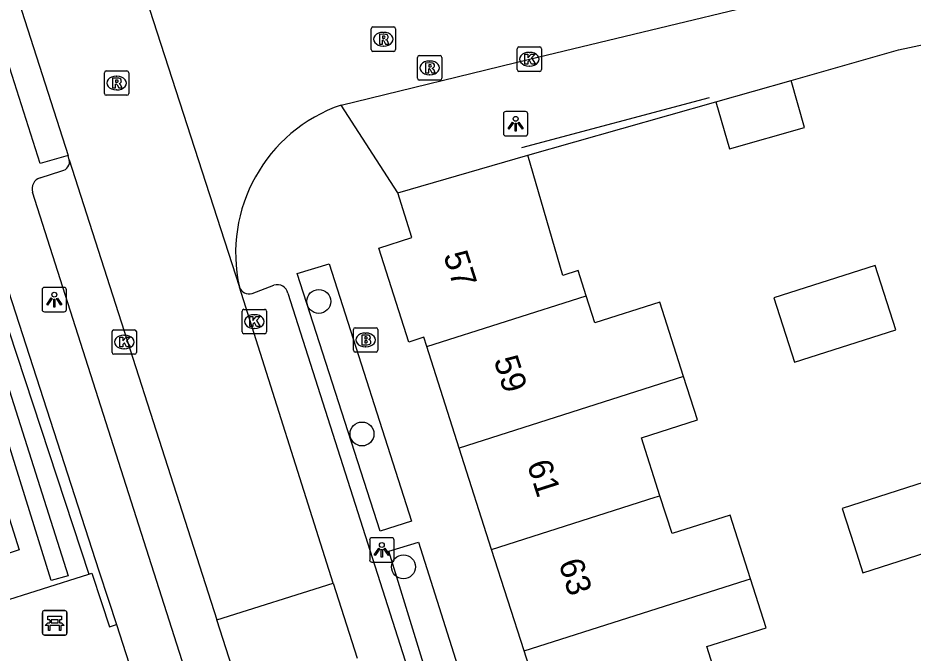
# Model space of a CAD drawing. Extents: x 159718 to 160783, y 383290 to 384030.
# Drawn here: x 160170.43 to 160207.07, y 383535.21 to 383561.21 of the extents above; entities that cross this region are included whole.
import ezdxf

# ---------------------------------------------------------------- set-up
doc = ezdxf.new("R2010")
doc.units = 0
for name, color, linetype in [('IMGEO_Bank', 7, 'Continuous'), ('IMGEO_Boom', 7, 'Continuous'), ('IMGEO_Brandkraan', 7, 'Continuous'), ('IMGEO_Groenvoorziening', 7, 'Continuous'), ('IMGEO_Haag', 7, 'Continuous'), ('IMGEO_Kolk', 7, 'Continuous'), ('IMGEO_Lichtpunt', 7, 'Continuous'), ('IMGEO_Muur', 7, 'Continuous'), ('IMGEO_Pand', 7, 'Continuous'), ('IMGEO_Pand_nummerreeks', 7, 'Continuous'), ('IMGEO_Rijbaan_lokaal_open', 7, 'Continuous'), ('IMGEO_Rioolput', 7, 'Continuous'), ('IMGEO_Voetpad_open', 7, 'Continuous')]:
    doc.layers.add(name, color=color, linetype=linetype)

msp = doc.modelspace()

# ---------------------------------------------------------------- linework, layer by layer
at = {"layer": 'IMGEO_Bank'}
for p, q in [((160171.438, 383536.021), (160171.438, 383536.862)), ((160171.438, 383536.862), (160171.438, 383536.021)), ((160171.513, 383536.946), (160172.354, 383536.946)), ((160172.354, 383536.946), (160171.513, 383536.946)), ((160172.438, 383536.871), (160172.438, 383536.03)), ((160172.438, 383536.03), (160172.438, 383536.871)), ((160171.747, 383536.452), (160171.747, 383536.558)), ((160171.791, 383536.558), (160171.791, 383536.452)), ((160172.079, 383536.564), (160171.797, 383536.564)), ((160171.797, 383536.446), (160172.079, 383536.446)), ((160172.085, 383536.452), (160172.085, 383536.558)), ((160172.129, 383536.558), (160172.129, 383536.452)), ((160172.135, 383536.344), (160171.742, 383536.344)), ((160172.363, 383535.946), (160171.522, 383535.946)), ((160171.522, 383535.946), (160172.363, 383535.946))]:
    msp.add_line(p, q, dxfattribs=at)
for points in [[(160171.685, 383536.344), (160171.543, 383536.344), (160171.655, 383536.446), (160171.741, 383536.446)], [(160171.741, 383536.564), (160171.655, 383536.564), (160171.655, 383536.725), (160172.218, 383536.725), (160172.218, 383536.564), (160172.135, 383536.564)], [(160172.135, 383536.446), (160172.218, 383536.446), (160172.33, 383536.344), (160172.191, 383536.344)], [(160171.735, 383536.337), (160171.735, 383536.13), (160171.692, 383536.13), (160171.692, 383536.337)], [(160172.185, 383536.337), (160172.185, 383536.13), (160172.141, 383536.13), (160172.141, 383536.337)]]:
    msp.add_lwpolyline(points, dxfattribs=at)
for centre, radius, start, end in [((160171.516, 383536.868), 0.0779, 92.4484, 184.2845), ((160171.516, 383536.868), 0.0779, 92.4484, 184.2845), ((160172.36, 383536.868), 0.0779, 2.4484, 94.2845), ((160172.36, 383536.868), 0.0779, 2.4484, 94.2845), ((160171.74, 383536.557), 0.00671, 2.8957, 87.1043), ((160171.74, 383536.453), 0.00671, 272.8957, 357.1043), ((160171.797, 383536.557), 0.00671, 92.8957, 177.1043), ((160171.797, 383536.453), 0.00671, 182.8957, 267.1043), ((160172.079, 383536.557), 0.00671, 2.8957, 87.1043), ((160172.079, 383536.453), 0.00671, 272.8957, 357.1043), ((160172.136, 383536.557), 0.00671, 92.8957, 177.1043), ((160172.136, 383536.453), 0.00671, 182.8957, 267.1043), ((160171.685, 383536.337), 0.00671, 2.8957, 87.1043), ((160171.742, 383536.337), 0.00671, 92.8957, 177.1043), ((160172.134, 383536.337), 0.00671, 2.8957, 87.1043), ((160172.191, 383536.337), 0.00671, 92.8957, 177.1043), ((160171.516, 383536.024), 0.0779, 182.4484, 274.2845), ((160171.516, 383536.024), 0.0779, 182.4484, 274.2845), ((160172.36, 383536.024), 0.0779, 272.4484, 4.2845), ((160172.36, 383536.024), 0.0779, 272.4484, 4.2845)]:
    msp.add_arc(centre, radius, start, end, dxfattribs=at)
at = {"layer": 'IMGEO_Boom'}
for centre in [(160182.748, 383549.606), (160184.517, 383544.178), (160186.213, 383538.737)]:
    msp.add_circle(centre, 0.489, dxfattribs=at)
at = {"layer": 'IMGEO_Brandkraan'}
for p, q in [((160184.239, 383548.53), (160185.091, 383548.53)), ((160184.164, 383547.604), (160184.164, 383548.456)), ((160184.652, 383548.31), (160184.677, 383548.31)), ((160185.165, 383548.456), (160185.165, 383547.604)), ((160185.091, 383547.53), (160184.239, 383547.53)), ((160184.675, 383547.75), (160184.65, 383547.75))]:
    msp.add_line(p, q, dxfattribs=at)
for points in [[(160184.239, 383548.53), (160185.091, 383548.53)], [(160184.164, 383547.604), (160184.164, 383548.456)], [(160184.512, 383548.23), (160184.512, 383547.83), (160184.725, 383547.83)], [(160184.743, 383548.23), (160184.512, 383548.23)], [(160185.165, 383548.456), (160185.165, 383547.604)], [(160184.691, 383548.149), (160184.637, 383548.149), (160184.637, 383548.073)], [(160184.637, 383548.073), (160184.69, 383548.073)], [(160184.699, 383547.997), (160184.637, 383547.997), (160184.637, 383547.916)], [(160184.637, 383547.916), (160184.699, 383547.916)], [(160185.091, 383547.53), (160184.239, 383547.53)]]:
    msp.add_lwpolyline(points, dxfattribs=at)
for centre, radius, start, end in [((160184.241, 383548.454), 0.0765, 91.552, 178.448), ((160184.241, 383548.454), 0.0765, 91.552, 178.448), ((160185.089, 383548.454), 0.0765, 1.552, 88.448), ((160185.089, 383548.454), 0.0765, 1.552, 88.448), ((160184.747, 383548.085), 0.145, 59.4692, 91.5367), ((160184.772, 383548.132), 0.0922, 285.5137, 58.1501), ((160184.692, 383548.111), 0.0379, 267.8285, 90.9355), ((160184.7, 383547.956), 0.0404, 269.8759, 90.5077), ((160184.731, 383548.081), 0.251, 268.6676, 293.5347), ((160184.777, 383547.94), 0.105, 301.3115, 78.989), ((160184.241, 383547.606), 0.0765, 181.552, 268.448), ((160184.241, 383547.606), 0.0765, 181.552, 268.448), ((160185.089, 383547.606), 0.0765, 271.552, 358.448), ((160185.089, 383547.606), 0.0765, 271.552, 358.448)]:
    msp.add_arc(centre, radius, start, end, dxfattribs=at)
for centre, major_axis, ratio, start_param, end_param in [((160184.651, 383548.03), (-0.387, 0.002), 0.722429, 4.712389, 7.853982), ((160184.676, 383548.03), (-0.39, 0.002), 0.717154, 1.570796, 4.712389)]:
    msp.add_ellipse(centre, major_axis=major_axis, ratio=ratio, start_param=start_param, end_param=end_param, dxfattribs=at)
at = {"layer": 'IMGEO_Groenvoorziening'}
for points in [[(160168.467, 383551.02), (160172.493, 383538.373), (160171.799, 383538.183), (160167.85, 383550.819), (160168.467, 383551.02)], [(160164.277, 383549.177), (160167.107, 383550.128), (160170.484, 383539.433), (160167.637, 383538.487), (160164.277, 383549.177)]]:
    msp.add_lwpolyline(points, dxfattribs=at)
at = {"layer": 'IMGEO_Haag'}
msp.add_lwpolyline([(160144.455, 383547.498), (160158.929, 383551.801), (160168.078, 383554.385), (160173.341, 383538.445)], dxfattribs=at)
at = {"layer": 'IMGEO_Kolk'}
for p, q in [((160190.867, 383559.096), (160190.867, 383559.948)), ((160190.942, 383560.022), (160191.794, 383560.022)), ((160191.868, 383559.948), (160191.868, 383559.096)), ((160191.355, 383559.802), (160191.38, 383559.802)), ((160191.378, 383559.242), (160191.353, 383559.242)), ((160191.794, 383559.022), (160190.942, 383559.022)), ((160179.684, 383549.281), (160180.536, 383549.281)), ((160179.609, 383548.355), (160179.609, 383549.207)), ((160180.097, 383549.061), (160180.122, 383549.061)), ((160180.61, 383549.207), (160180.61, 383548.355)), ((160174.285, 383547.517), (160174.285, 383548.369)), ((160174.36, 383548.443), (160175.212, 383548.443)), ((160174.773, 383548.223), (160174.798, 383548.223)), ((160175.286, 383548.369), (160175.286, 383547.517)), ((160180.536, 383548.281), (160179.684, 383548.281)), ((160180.12, 383548.501), (160180.095, 383548.501)), ((160175.212, 383547.443), (160174.36, 383547.443)), ((160174.796, 383547.663), (160174.771, 383547.663))]:
    msp.add_line(p, q, dxfattribs=at)
for points in [[(160190.867, 383559.096), (160190.867, 383559.948)], [(160190.942, 383560.022), (160191.794, 383560.022)], [(160191.868, 383559.948), (160191.868, 383559.096)], [(160191.188, 383559.722), (160191.311, 383559.722), (160191.311, 383559.571), (160191.441, 383559.722), (160191.605, 383559.722), (160191.459, 383559.571), (160191.612, 383559.322), (160191.46, 383559.322), (160191.375, 383559.486), (160191.311, 383559.419), (160191.311, 383559.322), (160191.188, 383559.322), (160191.188, 383559.722)], [(160191.794, 383559.022), (160190.942, 383559.022)], [(160179.684, 383549.281), (160180.536, 383549.281)], [(160179.609, 383548.355), (160179.609, 383549.207)], [(160179.93, 383548.981), (160180.053, 383548.981), (160180.053, 383548.83), (160180.183, 383548.981), (160180.347, 383548.981), (160180.201, 383548.83), (160180.354, 383548.581), (160180.202, 383548.581), (160180.117, 383548.745), (160180.053, 383548.678), (160180.053, 383548.581), (160179.93, 383548.581), (160179.93, 383548.981)], [(160180.61, 383549.207), (160180.61, 383548.355)], [(160174.285, 383547.517), (160174.285, 383548.369)], [(160174.36, 383548.443), (160175.212, 383548.443)], [(160175.286, 383548.369), (160175.286, 383547.517)], [(160180.536, 383548.281), (160179.684, 383548.281)], [(160174.606, 383548.143), (160174.729, 383548.143), (160174.729, 383547.992), (160174.859, 383548.143), (160175.023, 383548.143), (160174.877, 383547.992), (160175.03, 383547.743), (160174.878, 383547.743), (160174.793, 383547.907), (160174.729, 383547.84), (160174.729, 383547.743), (160174.606, 383547.743), (160174.606, 383548.143)], [(160175.212, 383547.443), (160174.36, 383547.443)]]:
    msp.add_lwpolyline(points, dxfattribs=at)
for centre, start, end in [((160190.944, 383559.946), 91.552, 178.448), ((160190.944, 383559.946), 91.552, 178.448), ((160191.792, 383559.946), 1.552, 88.448), ((160191.792, 383559.946), 1.552, 88.448), ((160190.944, 383559.098), 181.552, 268.448), ((160190.944, 383559.098), 181.552, 268.448), ((160191.792, 383559.098), 271.552, 358.448), ((160191.792, 383559.098), 271.552, 358.448), ((160179.686, 383549.205), 91.552, 178.448), ((160179.686, 383549.205), 91.552, 178.448), ((160180.534, 383549.205), 1.552, 88.448), ((160180.534, 383549.205), 1.552, 88.448), ((160174.362, 383548.367), 91.552, 178.448), ((160174.362, 383548.367), 91.552, 178.448), ((160175.21, 383548.367), 1.552, 88.448), ((160175.21, 383548.367), 1.552, 88.448), ((160179.686, 383548.357), 181.552, 268.448), ((160179.686, 383548.357), 181.552, 268.448), ((160180.534, 383548.357), 271.552, 358.448), ((160180.534, 383548.357), 271.552, 358.448), ((160174.362, 383547.519), 181.552, 268.448), ((160174.362, 383547.519), 181.552, 268.448), ((160175.21, 383547.519), 271.552, 358.448), ((160175.21, 383547.519), 271.552, 358.448)]:
    msp.add_arc(centre, 0.0765, start, end, dxfattribs=at)
for centre, major_axis, ratio, start_param, end_param in [((160191.354, 383559.522), (-0.387, 0.002), 0.722429, 4.712389, 7.853982), ((160191.379, 383559.522), (-0.39, 0.002), 0.717154, 1.570796, 4.712389), ((160180.096, 383548.781), (-0.387, 0.002), 0.722429, 4.712389, 7.853982), ((160180.121, 383548.781), (-0.39, 0.002), 0.717154, 1.570796, 4.712389), ((160174.772, 383547.943), (-0.387, 0.002), 0.722429, 4.712389, 7.853982), ((160174.797, 383547.943), (-0.39, 0.002), 0.717154, 1.570796, 4.712389)]:
    msp.add_ellipse(centre, major_axis=major_axis, ratio=ratio, start_param=start_param, end_param=end_param, dxfattribs=at)
at = {"layer": 'IMGEO_Lichtpunt'}
for p, q in [((160191.21, 383557.378), (160190.402, 383557.378)), ((160191.21, 383557.378), (160190.402, 383557.378)), ((160190.308, 383557.283), (160190.308, 383556.476)), ((160190.308, 383557.283), (160190.308, 383556.476)), ((160191.304, 383556.476), (160191.304, 383557.283)), ((160191.304, 383556.476), (160191.304, 383557.283)), ((160190.402, 383556.382), (160191.21, 383556.382)), ((160190.402, 383556.382), (160191.21, 383556.382)), ((160171.425, 383550.082), (160171.425, 383549.275)), ((160171.425, 383550.082), (160171.425, 383549.275)), ((160172.327, 383550.177), (160171.519, 383550.177)), ((160172.327, 383550.177), (160171.519, 383550.177)), ((160172.421, 383549.275), (160172.421, 383550.082)), ((160172.421, 383549.275), (160172.421, 383550.082)), ((160171.519, 383549.181), (160172.327, 383549.181)), ((160171.519, 383549.181), (160172.327, 383549.181)), ((160184.831, 383539.834), (160184.831, 383539.027)), ((160184.831, 383539.834), (160184.831, 383539.027)), ((160185.733, 383539.929), (160184.925, 383539.929)), ((160185.733, 383539.929), (160184.925, 383539.929)), ((160185.827, 383539.027), (160185.827, 383539.834)), ((160185.827, 383539.027), (160185.827, 383539.834)), ((160184.925, 383538.933), (160185.733, 383538.933)), ((160184.925, 383538.933), (160185.733, 383538.933))]:
    msp.add_line(p, q, dxfattribs=at)
for points in [[(160190.682, 383556.947), (160190.721, 383556.919), (160190.533, 383556.657), (160190.495, 383556.684), (160190.682, 383556.947)], [(160190.784, 383556.899), (160190.831, 383556.899), (160190.831, 383556.577), (160190.784, 383556.577), (160190.784, 383556.899)], [(160190.894, 383556.919), (160190.932, 383556.946), (160191.119, 383556.684), (160191.08, 383556.656), (160190.894, 383556.919)], [(160171.799, 383549.746), (160171.838, 383549.718), (160171.65, 383549.456), (160171.612, 383549.483), (160171.799, 383549.746)], [(160171.901, 383549.698), (160171.948, 383549.698), (160171.948, 383549.376), (160171.901, 383549.376), (160171.901, 383549.698)], [(160172.011, 383549.718), (160172.049, 383549.745), (160172.236, 383549.483), (160172.197, 383549.455), (160172.011, 383549.718)], [(160185.205, 383539.498), (160185.244, 383539.47), (160185.056, 383539.208), (160185.018, 383539.235), (160185.205, 383539.498)], [(160185.307, 383539.45), (160185.354, 383539.45), (160185.354, 383539.128), (160185.307, 383539.128), (160185.307, 383539.45)], [(160185.417, 383539.47), (160185.455, 383539.497), (160185.642, 383539.235), (160185.603, 383539.207), (160185.417, 383539.47)]]:
    msp.add_lwpolyline(points, dxfattribs=at)
for centre in [(160190.807, 383557.081), (160171.924, 383549.88), (160185.33, 383539.632)]:
    msp.add_circle(centre, 0.0994, dxfattribs=at)
for centre, start, end in [((160190.402, 383557.283), 90, 180), ((160190.402, 383557.283), 90, 180), ((160191.21, 383557.283), 0, 90), ((160191.21, 383557.283), 0, 90), ((160190.402, 383556.476), 180, 270), ((160190.402, 383556.476), 180, 270), ((160191.21, 383556.476), 270, 0), ((160191.21, 383556.476), 270, 360), ((160171.519, 383550.082), 90, 180), ((160171.519, 383550.082), 90, 180), ((160172.327, 383550.082), 0, 90), ((160172.327, 383550.082), 0, 90), ((160171.519, 383549.275), 180, 270), ((160171.519, 383549.275), 180, 270), ((160172.327, 383549.275), 270, 0), ((160172.327, 383549.275), 270, 360), ((160184.925, 383539.834), 90, 180), ((160184.925, 383539.834), 90, 180), ((160185.733, 383539.834), 0, 90), ((160185.733, 383539.834), 0, 90), ((160184.925, 383539.027), 180, 270), ((160184.925, 383539.027), 180, 270), ((160185.733, 383539.027), 270, 0), ((160185.733, 383539.027), 270, 360)]:
    msp.add_arc(centre, 0.0946, start, end, dxfattribs=at)
at = {"layer": 'IMGEO_Muur'}
msp.add_lwpolyline([(160191.063, 383555.903), (160198.746, 383557.95)], dxfattribs=at)
at = {"layer": 'IMGEO_Pand'}
for points in [[(160199.006, 383557.778), (160202.083, 383558.655)], [(160199.006, 383557.778), (160199.554, 383555.855), (160202.631, 383556.731), (160202.083, 383558.655)], [(160185.988, 383554.056), (160191.298, 383555.589)], [(160193.694, 383549.837), (160193.365, 383550.865), (160192.736, 383550.664), (160191.298, 383555.589)], [(160187.174, 383547.755), (160187.053, 383548.136), (160186.437, 383547.934), (160185.206, 383551.786), (160186.558, 383552.219), (160185.988, 383554.056)], [(160202.224, 383547.114), (160206.366, 383548.443), (160205.519, 383551.081), (160201.377, 383549.752), (160202.224, 383547.114)], [(160187.174, 383547.755), (160193.694, 383549.837)], [(160197.679, 383546.533), (160196.708, 383549.571), (160194.05, 383548.722), (160193.694, 383549.837)], [(160188.499, 383543.602), (160187.174, 383547.755)], [(160197.679, 383546.533), (160188.499, 383543.602)], [(160196.713, 383541.648), (160195.953, 383544.027), (160198.246, 383544.759), (160197.679, 383546.533)], [(160189.824, 383539.449), (160188.499, 383543.602)], [(160208.779, 383540.925), (160208.288, 383542.455), (160204.166, 383541.132), (160204.656, 383539.608), (160205.013, 383538.495), (160209.135, 383539.818), (160208.779, 383540.925)], [(160189.824, 383539.449), (160196.522, 383541.587), (160196.713, 383541.648)], [(160200.412, 383538.253), (160199.58, 383540.86), (160197.206, 383540.102), (160196.713, 383541.648)], [(160191.149, 383535.295), (160189.824, 383539.449)], [(160191.149, 383535.295), (160200.241, 383538.198), (160200.412, 383538.253)], [(160199.32, 383533.328), (160198.635, 383535.471), (160201.054, 383536.243), (160200.412, 383538.253)], [(160192.474, 383531.142), (160191.149, 383535.295)]]:
    msp.add_lwpolyline(points, dxfattribs=at)
at = {"layer": 'IMGEO_Rijbaan_lokaal_open'}
for points in [[(160174.594, 383565.378), (160179.499, 383550.191)], [(160169.889, 383563.707), (160172.497, 383555.582)], [(160183.659, 383557.645), (160191.368, 383559.522), (160205.902, 383563.034), (160207.107, 383563.332)], [(160172.534, 383555.401), (160172.497, 383555.582)], [(160172.534, 383555.401), (160178.573, 383536.574)], [(160183.339, 383538.075), (160179.499, 383550.191)], [(160178.573, 383536.574), (160183.339, 383538.075)], [(160183.339, 383538.075), (160184.32, 383535.005)], [(160179.566, 383533.468), (160178.573, 383536.574)]]:
    msp.add_lwpolyline(points, dxfattribs=at)
msp.add_arc((160185.761, 383551.584), 6.415, 109.1249, 192.5443, dxfattribs=at)
at = {"layer": 'IMGEO_Rioolput'}
for p, q in [((160184.892, 383559.915), (160184.892, 383560.767)), ((160184.967, 383560.841), (160185.819, 383560.841)), ((160185.38, 383560.621), (160185.405, 383560.621)), ((160185.893, 383560.767), (160185.893, 383559.915)), ((160185.403, 383560.061), (160185.378, 383560.061)), ((160185.819, 383559.841), (160184.967, 383559.841)), ((160186.786, 383558.742), (160186.786, 383559.594)), ((160186.861, 383559.668), (160187.713, 383559.668)), ((160187.787, 383559.594), (160187.787, 383558.742)), ((160187.274, 383559.448), (160187.299, 383559.448)), ((160173.971, 383558.118), (160173.971, 383558.97)), ((160174.046, 383559.044), (160174.898, 383559.044)), ((160174.459, 383558.824), (160174.484, 383558.824)), ((160174.972, 383558.97), (160174.972, 383558.118)), ((160187.297, 383558.888), (160187.272, 383558.888)), ((160187.713, 383558.668), (160186.861, 383558.668)), ((160174.482, 383558.264), (160174.457, 383558.264)), ((160174.898, 383558.044), (160174.046, 383558.044))]:
    msp.add_line(p, q, dxfattribs=at)
for points in [[(160184.892, 383559.915), (160184.892, 383560.767)], [(160184.967, 383560.841), (160185.819, 383560.841)], [(160185.893, 383560.767), (160185.893, 383559.915)], [(160185.481, 383560.539), (160185.229, 383560.541), (160185.229, 383560.141)], [(160185.229, 383560.141), (160185.353, 383560.141), (160185.353, 383560.303), (160185.364, 383560.303)], [(160185.407, 383560.46), (160185.353, 383560.46), (160185.353, 383560.379)], [(160185.353, 383560.379), (160185.405, 383560.379)], [(160185.411, 383560.274), (160185.482, 383560.141), (160185.622, 383560.141), (160185.557, 383560.267)], [(160185.819, 383559.841), (160184.967, 383559.841)], [(160186.786, 383558.742), (160186.786, 383559.594)], [(160186.861, 383559.668), (160187.713, 383559.668)], [(160187.787, 383559.594), (160187.787, 383558.742)], [(160187.375, 383559.366), (160187.123, 383559.368), (160187.123, 383558.968)], [(160187.301, 383559.287), (160187.247, 383559.287), (160187.247, 383559.206)], [(160187.247, 383559.206), (160187.299, 383559.206)], [(160173.971, 383558.118), (160173.971, 383558.97)], [(160174.046, 383559.044), (160174.898, 383559.044)], [(160174.972, 383558.97), (160174.972, 383558.118)], [(160187.123, 383558.968), (160187.247, 383558.968), (160187.247, 383559.13), (160187.258, 383559.13)], [(160187.305, 383559.101), (160187.376, 383558.968), (160187.516, 383558.968), (160187.451, 383559.094)], [(160174.56, 383558.742), (160174.308, 383558.744), (160174.308, 383558.344)], [(160174.308, 383558.344), (160174.432, 383558.344), (160174.432, 383558.506), (160174.443, 383558.506)], [(160174.486, 383558.663), (160174.432, 383558.663), (160174.432, 383558.582)], [(160174.432, 383558.582), (160174.484, 383558.582)], [(160174.49, 383558.477), (160174.561, 383558.344), (160174.701, 383558.344), (160174.636, 383558.47)], [(160187.713, 383558.668), (160186.861, 383558.668)], [(160174.898, 383558.044), (160174.046, 383558.044)]]:
    msp.add_lwpolyline(points, dxfattribs=at)
for centre, radius, start, end in [((160184.969, 383560.765), 0.0765, 91.552, 178.448), ((160184.969, 383560.765), 0.0765, 91.552, 178.448), ((160185.817, 383560.765), 0.0765, 1.552, 88.448), ((160185.817, 383560.765), 0.0765, 1.552, 88.448), ((160185.363, 383560.25), 0.0533, 26.0293, 88.6989), ((160185.389, 383560.568), 0.19, 274.7715, 282.9687), ((160185.413, 383560.364), 0.0964, 77.0061, 93.1865), ((160185.427, 383560.421), 0.0378, 276.6634, 79.6772), ((160185.48, 383560.429), 0.109, 350.3612, 89.416), ((160185.478, 383560.429), 0.112, 277.5842, 350.9817), ((160185.462, 383560.214), 0.108, 29.5134, 73.7905), ((160184.969, 383559.917), 0.0765, 181.552, 268.448), ((160184.969, 383559.917), 0.0765, 181.552, 268.448), ((160185.817, 383559.917), 0.0765, 271.552, 358.448), ((160185.817, 383559.917), 0.0765, 271.552, 358.448), ((160186.863, 383559.592), 0.0765, 91.552, 178.448), ((160186.863, 383559.592), 0.0765, 91.552, 178.448), ((160187.711, 383559.592), 0.0765, 1.552, 88.448), ((160187.711, 383559.592), 0.0765, 1.552, 88.448), ((160187.283, 383559.395), 0.19, 274.7715, 282.9687), ((160187.307, 383559.191), 0.0964, 77.0061, 93.1865), ((160187.321, 383559.248), 0.0378, 276.6634, 79.6772), ((160187.374, 383559.256), 0.109, 350.3612, 89.416), ((160187.372, 383559.256), 0.112, 277.5842, 350.9817), ((160174.048, 383558.968), 0.0765, 91.552, 178.448), ((160174.048, 383558.968), 0.0765, 91.552, 178.448), ((160174.896, 383558.968), 0.0765, 1.552, 88.448), ((160174.896, 383558.968), 0.0765, 1.552, 88.448), ((160187.257, 383559.077), 0.0533, 26.0293, 88.6989), ((160187.356, 383559.041), 0.108, 29.5134, 73.7905), ((160174.442, 383558.453), 0.0533, 26.0293, 88.6989), ((160174.468, 383558.771), 0.19, 274.7715, 282.9687), ((160174.492, 383558.567), 0.0964, 77.0061, 93.1865), ((160174.506, 383558.624), 0.0378, 276.6634, 79.6772), ((160174.559, 383558.632), 0.109, 350.3612, 89.416), ((160174.557, 383558.632), 0.112, 277.5842, 350.9817), ((160174.541, 383558.417), 0.108, 29.5134, 73.7905), ((160186.863, 383558.744), 0.0765, 181.552, 268.448), ((160186.863, 383558.744), 0.0765, 181.552, 268.448), ((160187.711, 383558.744), 0.0765, 271.552, 358.448), ((160187.711, 383558.744), 0.0765, 271.552, 358.448), ((160174.048, 383558.12), 0.0765, 181.552, 268.448), ((160174.048, 383558.12), 0.0765, 181.552, 268.448), ((160174.896, 383558.12), 0.0765, 271.552, 358.448), ((160174.896, 383558.12), 0.0765, 271.552, 358.448)]:
    msp.add_arc(centre, radius, start, end, dxfattribs=at)
for centre, major_axis, ratio, start_param, end_param in [((160185.379, 383560.341), (-0.387, 0.002), 0.722429, 4.712389, 7.853982), ((160185.404, 383560.341), (-0.39, 0.002), 0.717154, 1.570796, 4.712389), ((160187.273, 383559.168), (-0.387, 0.002), 0.722429, 4.712389, 7.853982), ((160187.298, 383559.168), (-0.39, 0.002), 0.717154, 1.570796, 4.712389), ((160174.458, 383558.544), (-0.387, 0.002), 0.722429, 4.712389, 7.853982), ((160174.483, 383558.544), (-0.39, 0.002), 0.717154, 1.570796, 4.712389)]:
    msp.add_ellipse(centre, major_axis=major_axis, ratio=ratio, start_param=start_param, end_param=end_param, dxfattribs=at)
at = {"layer": 'IMGEO_Voetpad_open'}
for points in [[(160172.497, 383555.582), (160171.347, 383555.248), (160168.753, 383563.375), (160169.889, 383563.707)], [(160202.083, 383558.655), (160206.481, 383559.908), (160207.569, 383560.131), (160208.331, 383560.287), (160208.467, 383560.285), (160209.46, 383556.921)], [(160191.298, 383555.589), (160199.006, 383557.778)], [(160185.988, 383554.056), (160183.659, 383557.645)], [(160168.33, 383555.3), (160173.752, 383538.576), (160174.143, 383537.369), (160174.465, 383536.377)], [(160171.339, 383554.67), (160172.237, 383554.957)], [(160194.15, 383481.64), (160171.032, 383554.077)], [(160185.254, 383540.199), (160181.867, 383550.753), (160183.167, 383551.139), (160186.541, 383540.604), (160185.254, 383540.199)], [(160180.016, 383549.934), (160180.915, 383550.265)], [(160181.483, 383549.94), (160203.107, 383482.164)], [(160188.578, 383529.766), (160185.621, 383539.378), (160186.825, 383539.745), (160189.857, 383530.17), (160188.578, 383529.766)], [(160170.08, 383535.531), (160169.914, 383536.045), (160169.528, 383537.237), (160173.341, 383538.445)], [(160173.341, 383538.445), (160173.466, 383538.485), (160173.857, 383537.279), (160174.179, 383536.285), (160174.465, 383536.377)], [(160174.465, 383536.377), (160175.743, 383532.434)]]:
    msp.add_lwpolyline(points, dxfattribs=at)
for centre, radius, start, end in [((160172.181, 383555.316), 0.363, 278.8435, 13.5979), ((160171.497, 383554.212), 0.484, 109.0389, 196.2193), ((160179.896, 383550.341), 0.424, 200.6864, 286.4498), ((160181.06, 383549.859), 0.431, 10.8169, 109.6282)]:
    msp.add_arc(centre, radius, start, end, dxfattribs=at)

# ---------------------------------------------------------------- texts
at = {"layer": 'IMGEO_Pand_nummerreeks'}
for s, p in [('57', (160187.84, 383551.497)), ('59', (160189.902, 383547.206)), ('61', (160191.262, 383542.945)), ('63', (160192.554, 383538.9))]:
    msp.add_text(s, height=1, rotation=287.7099, dxfattribs=at).set_placement(p)

doc.saveas('drawing.dxf')
